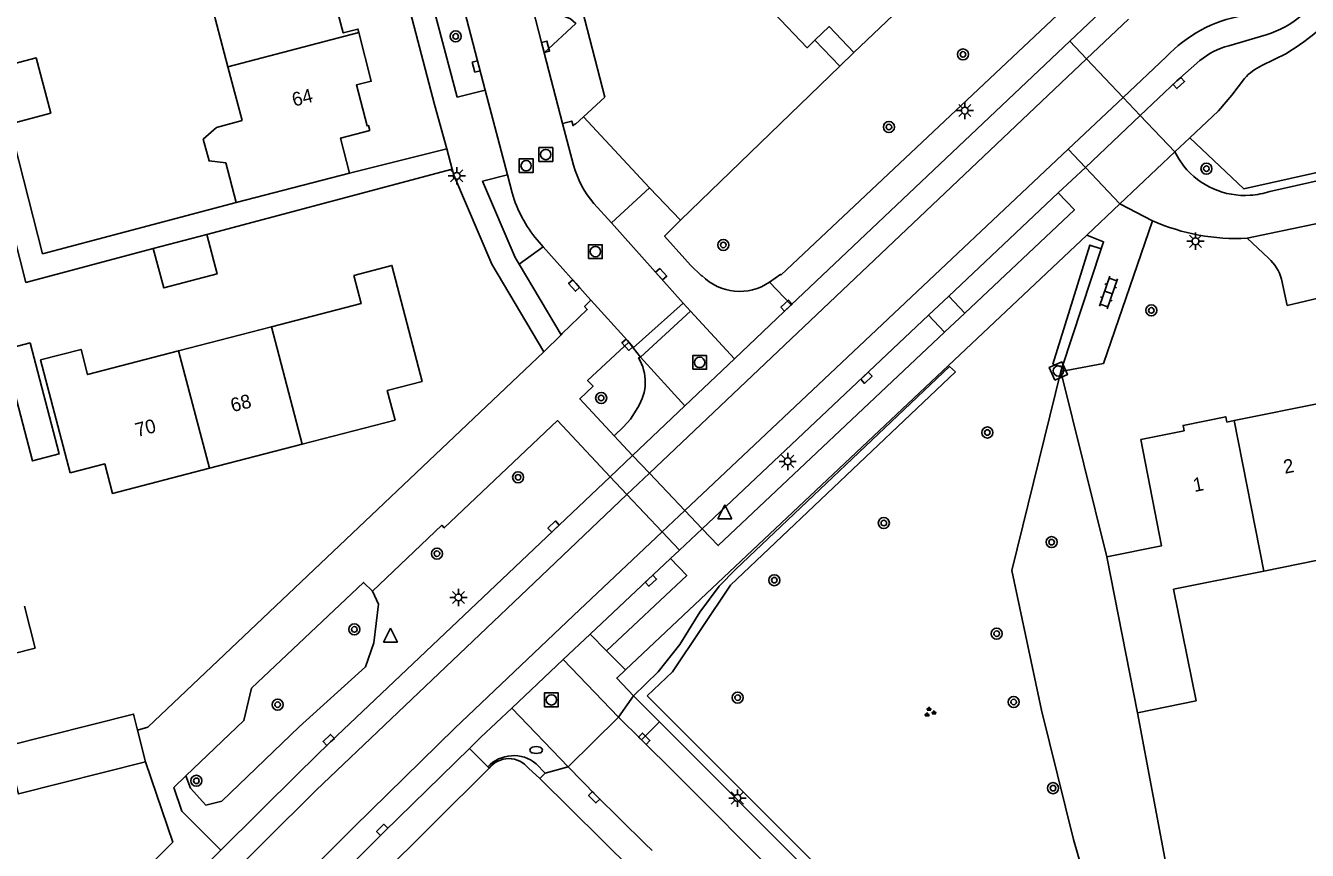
# Model space of a CAD drawing. Extents: x 136000 to 138005, y 398500 to 400500.
# Drawn here: x 137708.8 to 137801.5, y 399078.9 to 399138.6 of the extents above; entities that cross this region are included whole.
import ezdxf

# ---------------------------------------------------------------- set-up
doc = ezdxf.new("R2010")
doc.units = 0
for name, color, linetype in [('gg-afsc-erfafscheiding', 7, 'Continuous'), ('gg-anno-huisnummerreeks BGT', 7, 'Continuous'), ('gg-bbg-bijgebouw', 7, 'Continuous'), ('gg-bbg-gedigitaliseerde bebouwing', 7, 'Continuous'), ('gg-bbg-gedigitaliseerde bijgebouw', 7, 'Continuous'), ('gg-bbg-hoofdgebouw', 7, 'Continuous'), ('gg-bbg-luifel en loopbrug', 7, 'Continuous'), ('gg-bbg-tussenscheiding', 7, 'Continuous'), ('gg-knt-verharding', 7, 'Continuous'), ('gg-knt-verharding nz', 7, 'Continuous'), ('gt-grn-groengrens', 7, 'Continuous'), ('gt-grn-vlakafsluiter', 7, 'Continuous'), ('gt-grn-weggrens', 7, 'Continuous'), ('gt-symb-boom', 7, 'Continuous'), ('gt-symb-brandkraan', 7, 'Continuous'), ('gt-symb-groenvak', 7, 'Continuous'), ('gt-symb-klinker verharding', 7, 'Continuous'), ('gt-symb-kolk', 7, 'Continuous'), ('gt-symb-lichtmast', 7, 'Continuous'), ('gt-symb-rioolschacht', 7, 'Continuous'), ('gt-symb-waterafsluiter', 7, 'Continuous')]:
    doc.layers.add(name, color=color, linetype=linetype)

# ---------------------------------------------------------------- blocks, each defined once
blk = doc.blocks.new('gt0-BOOM')
at = {"layer": 'gt-symb-boom'}
for radius in [0.4, 0.2]:
    blk.add_circle((0, 0), radius, dxfattribs=at)
blk = doc.blocks.new('gt0-RS')
at = {"layer": 'gt-symb-rioolschacht'}
blk.add_lwpolyline([(-0.5, -0.5), (0.5, -0.5), (0.5, 0.5), (-0.5, 0.5)], close=True, dxfattribs=at)
blk.add_circle((0, 0), 0.375, dxfattribs=at)
blk = doc.blocks.new('gt0-KOLK')
at = {"layer": 'gt-symb-kolk'}
blk.add_lwpolyline([(0, 0), (0.375, 0), (0.375, 0.4), (-0.375, 0.4), (-0.375, 0), (0, 0)], dxfattribs=at)
blk = doc.blocks.new('gt0-KL1')
at = {"layer": 'gt-symb-klinker verharding'}
for p, q in [((-1.15, 0.3), (1.15, 0.3)), ((-1, -0.3), (-1, 0.3)), ((-0.5, 0.3), (-0.5, 0.45)), ((0, -0.3), (0, 0.3)), ((0.5, 0.3), (0.5, 0.45)), ((1, -0.3), (1, 0.3)), ((-1.15, -0.3), (1.15, -0.3)), ((-0.5, -0.45), (-0.5, -0.3)), ((0.5, -0.45), (0.5, -0.3))]:
    blk.add_line(p, q, dxfattribs=at)
blk = doc.blocks.new('gt0-LMAST')
at = {"layer": 'gt-symb-lichtmast'}
for p, q in [((-0.182, 0.173), (-0.447, 0.438)), ((-0.005, 0.246), (-0.005, 0.621)), ((0.172, 0.173), (0.437, 0.438)), ((-0.255, -0.004), (-0.63, -0.004)), ((-0.182, -0.181), (-0.447, -0.446)), ((-0.005, -0.254), (-0.005, -0.629)), ((0.437, -0.446), (0.172, -0.181)), ((0.245, -0.004), (0.62, -0.004))]:
    blk.add_line(p, q, dxfattribs=at)
blk.add_circle((-0.005, -0.004), 0.25, dxfattribs=at)
blk = doc.blocks.new('gt0-WAFSL')
at = {"layer": 'gt-symb-waterafsluiter'}
for p, q in [((-0.5, -0.333), (0, 0.667)), ((0, 0.667), (0.5, -0.333)), ((0.5, -0.333), (-0.5, -0.333))]:
    blk.add_line(p, q, dxfattribs=at)
blk = doc.blocks.new('gt0-GRVAK')
at = {"layer": 'gt-symb-groenvak'}
for p, q in [((-0.11, 0.189), (-0.228, 0.24)), ((-0.182, 0.153), (0.088, 0.153)), ((-0.091, 0.211), (-0.156, 0.322)), ((-0.047, 0.214), (-0.047, 0.393)), ((-0.004, 0.211), (0.061, 0.322)), ((0.015, 0.189), (0.133, 0.24)), ((0.262, -0.052), (0.197, 0.059)), ((0.305, -0.049), (0.305, 0.13)), ((0.349, -0.052), (0.414, 0.059)), ((-0.245, -0.228), (-0.363, -0.177)), ((-0.318, -0.264), (-0.047, -0.264)), ((-0.226, -0.206), (-0.291, -0.095)), ((-0.183, -0.203), (-0.183, -0.024)), ((-0.139, -0.206), (-0.074, -0.095)), ((-0.12, -0.228), (-0.002, -0.177)), ((0.243, -0.074), (0.125, -0.023)), ((0.17, -0.11), (0.441, -0.11)), ((0.368, -0.074), (0.486, -0.023))]:
    blk.add_line(p, q, dxfattribs=at)
blk = doc.blocks.new('gt0-BR')
at = {"layer": 'gt-symb-brandkraan'}
for centre, radius, start, end in [((-0.244, 0), 0.206, 107.56694, 252.43307), ((0.599, -2.664), 3, 106.89205, 107.56694), ((0, -0.691), 0.938, 73.10799, 106.89205), ((-0.599, -2.664), 3, 72.43309, 73.10799), ((0.244, 0), 0.206, 287.56695, 72.43309), ((0.599, 2.664), 3, 252.43307, 253.10797), ((0, 0.691), 0.938, 253.10797, 286.89206), ((-0.599, 2.664), 3, 286.89206, 287.56695)]:
    blk.add_arc(centre, radius, start, end, dxfattribs=at)

msp = doc.modelspace()

# ---------------------------------------------------------------- linework, layer by layer
at = {"layer": 'gg-afsc-erfafscheiding'}
for p, q in [((137767.666, 399135.681), (137756.151, 399124.555)), ((137739.247, 399129.697), (137732.196, 399127.955)), ((137739.614, 399128.231), (137721.858, 399123.519)), ((137739.629, 399128.235), (137739.614, 399128.231)), ((137783.656, 399113.604), (137787.002, 399100.185)), ((137793.697, 399064.972), (137789.221, 399088.898))]:
    msp.add_line(p, q, dxfattribs=at)
for points in [[(137717.992, 399122.493), (137708.767, 399120.045), (137705.224, 399133.937)], [(137723.988, 399125.835), (137709.988, 399122.12), (137707.595, 399131.503)]]:
    msp.add_lwpolyline(points, dxfattribs=at)
at = {"layer": 'gg-bbg-bijgebouw'}
msp.add_line((137717.43, 399085.35), (137716.856, 399087.65), dxfattribs=at)
msp.add_lwpolyline([(137717.43, 399085.35), (137708.24, 399083.03), (137707.37, 399086.48), (137716.57, 399088.8), (137716.856, 399087.65)], dxfattribs=at)
at = {"layer": 'gg-bbg-gedigitaliseerde bebouwing'}
for p, q in [((137721.646, 399142.312), (137723.395, 399135.635)), ((137723.395, 399135.635), (137724.414, 399131.747)), ((137723.239, 399128.692), (137723.988, 399125.835)), ((137723.988, 399125.835), (137732.2, 399127.94)), ((137726.538, 399116.821), (137719.829, 399115.079)), ((137798.359, 399099.153), (137791.826, 399097.839)), ((137793.452, 399089.76), (137791.826, 399097.839))]:
    msp.add_line(p, q, dxfattribs=at)
for points in [[(137723.239, 399128.692), (137722.033, 399128.831), (137721.614, 399130.401), (137722.566, 399131.263), (137724.414, 399131.747)], [(137732.51, 399120.55), (137733.04, 399118.509), (137726.538, 399116.821)], [(137719.829, 399115.079), (137713.241, 399113.368), (137712.767, 399115.194), (137709.842, 399114.434), (137711.97, 399106.26)], [(137798.359, 399099.153), (137804.862, 399100.463), (137807.121, 399089.093), (137809.831, 399089.632)]]:
    msp.add_lwpolyline(points, dxfattribs=at)
at = {"layer": 'gg-bbg-gedigitaliseerde bijgebouw'}
msp.add_line((137717.992, 399122.493), (137721.858, 399123.519), dxfattribs=at)
for points in [[(137707.595, 399131.503), (137710.577, 399132.283), (137709.529, 399136.289), (137706.571, 399135.515)], [(137717.992, 399122.493), (137718.75, 399119.637), (137722.616, 399120.663), (137721.858, 399123.519)], [(137709.091, 399115.665), (137707.155, 399115.161), (137709.246, 399107.128), (137711.182, 399107.632), (137709.091, 399115.665)], [(137708.672, 399096.602), (137709.437, 399093.576), (137699.918, 399091.17), (137699.151, 399094.204)]]:
    msp.add_lwpolyline(points, dxfattribs=at)
at = {"layer": 'gg-bbg-hoofdgebouw'}
for p, q in [((137768.69, 399136.67), (137776.3, 399143.93)), ((137732.196, 399127.955), (137732.2, 399127.94)), ((137802.7, 399111.343), (137796.211, 399110.038)), ((137792.591, 399109.31), (137789.444, 399108.677)), ((137796.211, 399110.038), (137795.67, 399109.929)), ((137722.061, 399106.593), (137728.77, 399108.335)), ((137787.002, 399100.185), (137789.221, 399088.898)), ((137789.221, 399088.898), (137793.452, 399089.76))]:
    msp.add_line(p, q, dxfattribs=at)
for points in [[(137732.871, 399138.114), (137732.806, 399138.371), (137731.74, 399138.101), (137730.081, 399144.384), (137731.143, 399144.66), (137731.119, 399144.757)], [(137765.871, 399137.566), (137765.3, 399137.02), (137760.518, 399142.089)], [(137733.668, 399131.039), (137733.571, 399131.394), (137733.461, 399131.368), (137732.692, 399134.331), (137733.762, 399134.604), (137732.871, 399138.114)], [(137768.69, 399136.67), (137766.9, 399138.55), (137765.871, 399137.566)], [(137733.668, 399131.039), (137731.55, 399130.49), (137732.196, 399127.955)], [(137728.77, 399108.335), (137735.49, 399110.08), (137734.93, 399112.22), (137737.45, 399112.87), (137735.26, 399121.27), (137732.51, 399120.55)], [(137792.591, 399109.31), (137792.513, 399109.697), (137795.592, 399110.317), (137795.67, 399109.929)], [(137789.444, 399108.677), (137790.953, 399100.978), (137787.002, 399100.185)], [(137711.97, 399106.26), (137714.48, 399106.91), (137715.04, 399104.77), (137722.061, 399106.593)]]:
    msp.add_lwpolyline(points, dxfattribs=at)
at = {"layer": 'gg-bbg-luifel en loopbrug'}
for p in [(137765.871, 399137.566), (137768.69, 399136.67)]:
    msp.add_line(p, (137767.666, 399135.681), dxfattribs=at)
at = {"layer": 'gg-bbg-tussenscheiding'}
for p, q in [((137723.395, 399135.635), (137732.871, 399138.114)), ((137728.77, 399108.335), (137726.538, 399116.821)), ((137719.829, 399115.079), (137722.061, 399106.593)), ((137796.211, 399110.038), (137798.359, 399099.153))]:
    msp.add_line(p, q, dxfattribs=at)
at = {"layer": 'gg-knt-verharding'}
for p, q in [((137744.153, 399144.867), (137746.289, 399136.656)), ((137742.019, 399133.952), (137740.243, 399140.779)), ((137784.306, 399137.504), (137786.958, 399140.018)), ((137785.528, 399136.214), (137788.552, 399139.08)), ((137764.163, 399118.409), (137784.306, 399137.504)), ((137795.828, 399137.162), (137798.522, 399137.953)), ((137746.289, 399136.656), (137747.616, 399131.552)), ((137753.901, 399106.234), (137785.528, 399136.214)), ((137788.173, 399133.421), (137791.295, 399136.364)), ((137798.212, 399135.737), (137799.998, 399136.616)), ((137840.36, 399135.92), (137798.799, 399126.63)), ((137743.616, 399127.815), (137742.019, 399133.952)), ((137750.661, 399133.446), (137749.13, 399132.019)), ((137784.2, 399129.676), (137788.173, 399133.421)), ((137747.616, 399131.552), (137748.405, 399128.517)), ((137785.439, 399128.367), (137789.411, 399132.113)), ((137756.462, 399103.525), (137784.2, 399129.676)), ((137791.904, 399129.481), (137792.999, 399130.506)), ((137787.94, 399125.727), (137791.904, 399129.481)), ((137792.194, 399128.988), (137791.904, 399129.481)), ((137792.569, 399128.451), (137792.194, 399128.988)), ((137743.955, 399126.512), (137743.616, 399127.815)), ((137783.472, 399126.512), (137785.439, 399128.367)), ((137753.9, 399126.895), (137751.143, 399124.343)), ((137756.151, 399124.555), (137753.9, 399126.895)), ((137775.55, 399119.041), (137783.472, 399126.512)), ((137749.874, 399125.758), (137751.143, 399124.343)), ((137785.534, 399123.452), (137787.94, 399125.727)), ((137751.143, 399124.343), (137756.348, 399118.541)), ((137786.746, 399114.178), (137790.306, 399124.505)), ((137752.169, 399092.008), (137785.534, 399123.452)), ((137797.151, 399123.234), (137798.685, 399121.787)), ((137746.213, 399122.61), (137745.761, 399123.116)), ((137746.213, 399122.61), (137749.664, 399118.754)), ((137786.589, 399122.468), (137783.758, 399113.913)), ((137742.5, 399121.36), (137746.264, 399115.006)), ((137744.464, 399121.357), (137747.499, 399116.252)), ((137762.59, 399120.069), (137763.405, 399120.63)), ((137799.639, 399120.276), (137800.034, 399118.364)), ((137806.652, 399119.944), (137800.034, 399118.364)), ((137756.348, 399118.541), (137752.73, 399115.302)), ((137756.871, 399117.959), (137756.348, 399118.541)), ((137774.089, 399117.664), (137775.55, 399119.041)), ((137775.55, 399119.041), (137776.712, 399117.808)), ((137753.24, 399114.624), (137756.871, 399117.959)), ((137757.703, 399102.213), (137774.089, 399117.664)), ((137760.044, 399114.505), (137764.163, 399118.409)), ((137775.251, 399116.431), (137774.089, 399117.664)), ((137775.251, 399116.431), (137776.712, 399117.808)), ((137752.73, 399115.302), (137753.24, 399114.624)), ((137753.24, 399114.624), (137753.098, 399114.575)), ((137756.465, 399111.113), (137760.044, 399114.505)), ((137786.746, 399114.178), (137783.656, 399113.604)), ((137783.656, 399113.604), (137783.758, 399113.913)), ((137752.681, 399107.525), (137756.465, 399111.113)), ((137751.046, 399105.975), (137752.681, 399107.525)), ((137752.268, 399104.686), (137753.901, 399106.234)), ((137754.828, 399101.985), (137756.462, 399103.525)), ((137756.071, 399100.674), (137757.703, 399102.213)), ((137749.607, 399094.581), (137755.42, 399100.059)), ((137755.42, 399100.059), (137756.071, 399100.674)), ((137747.655, 399092.74), (137749.607, 399094.581)), ((137749.607, 399094.581), (137750.799, 399093.384)), ((137743.93, 399089.227), (137747.655, 399092.74)), ((137752.74, 399090.121), (137754.622, 399088.238)), ((137748.026, 399084.975), (137751.661, 399088.582)), ((137751.661, 399088.582), (137753.324, 399086.93)), ((137754.622, 399088.238), (137782.704, 399060.142)), ((137753.324, 399086.93), (137755.78, 399084.491)), ((137745.707, 399085.202), (137746.344, 399084.531)), ((137733.603, 399076.261), (137742.289, 399084.881)), ((137742.289, 399084.881), (137742.191, 399084.98)), ((137746.344, 399084.531), (137745.962, 399084.146)), ((137755.78, 399084.491), (137793.911, 399046.35)), ((137745.962, 399084.146), (137752.66, 399077.504)), ((137720.669, 399076.75), (137722.888, 399078.949)), ((137753.574, 399079.441), (137754.085, 399078.93))]:
    msp.add_line(p, q, dxfattribs=at)
for points in [[(137714.284, 399225.351), (137716.634, 399216.3), (137719.424, 399205.571), (137725.169, 399183.601), (137729.926, 399165.405), (137732.572, 399155.265), (137736.329, 399140.687), (137738.353, 399132.91), (137739.247, 399129.697)], [(137763.405, 399120.63), (137763.423, 399120.581), (137785.438, 399141.336)], [(137742.019, 399133.952), (137739.995, 399133.449), (137738.087, 399140.667), (137738.39, 399140.748)], [(137746.289, 399136.656), (137748.561, 399138.781), (137748.191, 399139.126), (137747.786, 399139.279), (137747.863, 399139.456), (137748.866, 399140.43)], [(137789.411, 399132.113), (137792.066, 399134.617), (137793.717, 399136.092)], [(137792.999, 399130.506), (137795.072, 399132.449), (137796.04, 399133.603), (137796.954, 399134.801)], [(137749.13, 399132.019), (137748.556, 399131.485), (137748.519, 399131.519), (137748.382, 399131.383), (137748.279, 399131.713), (137747.616, 399131.552)], [(137742.5, 399121.36), (137739.74, 399127.81), (137739.629, 399128.235)], [(137743.616, 399127.815), (137741.818, 399127.359), (137744.175, 399121.842), (137744.464, 399121.357)], [(137776.712, 399117.808), (137784.642, 399125.284), (137783.472, 399126.512)], [(137757.7, 399120.535), (137757.669, 399120.505), (137756.866, 399121.289), (137756.458, 399121.737), (137754.988, 399123.394), (137756.151, 399124.555)], [(137785.534, 399123.452), (137786.761, 399122.989), (137786.589, 399122.468)], [(137747.499, 399116.252), (137747.587, 399116.335), (137749.401, 399118.076), (137749.2, 399118.309), (137749.664, 399118.754)], [(137749.664, 399118.754), (137749.684, 399118.732), (137752.312, 399115.832), (137752.395, 399115.728)], [(137757.703, 399102.213), (137758.881, 399100.997), (137775.251, 399116.431)], [(137746.264, 399115.006), (137717.598, 399087.858), (137716.856, 399087.65)], [(137752.395, 399115.728), (137749.419, 399112.932), (137749.82, 399112.537), (137748.859, 399111.614), (137751.333, 399108.95)], [(137752.395, 399115.728), (137752.605, 399115.468), (137752.73, 399115.302)], [(137751.333, 399108.95), (137752.026, 399109.578), (137752.522, 399110.139), (137753.052, 399110.99)], [(137733.858, 399097.689), (137738.867, 399102.465), (137739.049, 399102.277), (137747.245, 399110.044), (137751.046, 399105.975)], [(137722.888, 399078.949), (137728.508, 399084.532), (137730.827, 399086.782), (137751.046, 399105.975)], [(137695.714, 399049.335), (137718.451, 399072.021), (137729.784, 399083.3), (137746.052, 399098.793), (137752.268, 399104.686)], [(137698.439, 399046.652), (137720.808, 399068.939), (137732.508, 399080.616), (137739.811, 399087.775), (137748.401, 399095.926), (137754.828, 399101.985)], [(137750.799, 399093.384), (137756.598, 399098.829), (137755.42, 399100.059)], [(137720.359, 399084.329), (137724.556, 399088.333), (137725.102, 399090.68), (137733.205, 399098.331), (137733.858, 399097.689)], [(137752.74, 399090.121), (137751.527, 399091.403), (137752.169, 399092.008)], [(137740.878, 399086.322), (137741.683, 399087.109), (137743.93, 399089.227)], [(137699.706, 399045.404), (137715.224, 399060.884), (137734.696, 399080.277), (137740.878, 399086.322)], [(137696.402, 399055.981), (137704.847, 399064.425), (137705.148, 399065.317), (137719.397, 399079.521), (137717.43, 399085.35)], [(137722.888, 399078.949), (137720.056, 399081.775), (137719.489, 399083.491), (137720.359, 399084.329)], [(137753.574, 399079.441), (137750.046, 399082.921), (137748.026, 399084.975)]]:
    msp.add_lwpolyline(points, dxfattribs=at)
for centre, radius, start, end in [((137798.547, 399129.543), 9.956, 100.11926, 136.75385), ((137796.453, 399144.699), 7.056, 287.05424, 311.4983), ((137789.074, 399154.182), 20.685, 301.87647, 310.23694), ((137797.188, 399131.861), 5.473, 104.39178, 129.36627), ((137799.882, 399132.179), 3.93, 115.14382, 138.15749), ((137755.234, 399130.382), 7.079, 195.27786, 220.78733), ((137796.984, 399131.987), 5.657, 218.69649, 273.90456), ((137753.403, 399129.358), 9.867, 196.76484, 219.24344), ((137796.986, 399131.979), 5.648, 273.89246, 288.7274), ((137796.36, 399138.039), 14.826, 245.90202, 273.05988), ((137796.499, 399119.35), 3.274, 16.42858, 48.10559), ((137760.42, 399123.191), 3.802, 224.3098, 304.8029), ((137750.252, 399112.819), 3.344, 326.85215, 31.67758), ((137744.067, 399083.23), 2.565, 50.24317, 136.98254)]:
    msp.add_arc(centre, radius, start, end, dxfattribs=at)
at = {"layer": 'gg-knt-verharding nz'}
for p, q in [((137787.94, 399125.727), (137790.306, 399124.505)), ((137797.151, 399123.234), (137807.521, 399125.42))]:
    msp.add_line(p, q, dxfattribs=at)
at = {"layer": 'gt-grn-groengrens'}
for p, q in [((137840.22, 399136.503), (137796.897, 399126.82)), ((137753.9, 399126.895), (137749.13, 399132.019)), ((137796.897, 399126.82), (137792.999, 399130.506)), ((137744.464, 399121.357), (137746.213, 399122.61)), ((137783.758, 399113.913), (137783.093, 399114.132)), ((137745.144, 399084.884), (137745.962, 399084.146))]:
    msp.add_line(p, q, dxfattribs=at)
for points in [[(137783.093, 399114.132), (137785.77, 399122.739), (137786.589, 399122.468)], [(137776.05, 399113.574), (137775.599, 399113.944), (137760.141, 399099.286), (137758.949, 399098.063), (137757.547, 399096.184), (137756.101, 399093.849), (137754.523, 399091.864), (137752.74, 399090.121)], [(137753.74, 399090.111), (137755.569, 399091.869), (137759.768, 399098.137), (137776.05, 399113.574)], [(137783.656, 399113.604), (137780.123, 399099.186), (137782.277, 399089.089), (137784.575, 399079.724), (137787.664, 399069.032)], [(137720.359, 399084.329), (137720.689, 399083.431), (137721.79, 399082.222), (137722.958, 399082.502), (137728.54, 399087.879), (137733.342, 399092.224), (137733.947, 399093.949), (137734.291, 399096.761), (137733.858, 399097.689)], [(137753.74, 399090.111), (137783.199, 399060.637), (137782.704, 399060.142)]]:
    msp.add_lwpolyline(points, dxfattribs=at)
msp.add_arc((137743.718, 399083.778), 1.805, 37.78422, 142.33619, dxfattribs=at)
at = {"layer": 'gt-grn-vlakafsluiter'}
msp.add_line((137750.661, 399133.446), (137748.866, 399140.43), dxfattribs=at)
at = {"layer": 'gt-grn-weggrens'}
for p, q in [((137784.306, 399137.504), (137785.528, 399136.214)), ((137788.173, 399133.421), (137785.528, 399136.214)), ((137789.411, 399132.113), (137788.173, 399133.421)), ((137791.904, 399129.481), (137789.411, 399132.113)), ((137739.614, 399128.231), (137739.247, 399129.697)), ((137785.439, 399128.367), (137784.2, 399129.676)), ((137787.94, 399125.727), (137785.439, 399128.367)), ((137762.59, 399120.069), (137764.163, 399118.409)), ((137756.871, 399117.959), (137760.044, 399114.505)), ((137746.264, 399115.006), (137747.499, 399116.252)), ((137753.24, 399114.624), (137756.465, 399111.113)), ((137752.681, 399107.525), (137751.333, 399108.95)), ((137753.901, 399106.234), (137752.681, 399107.525)), ((137751.046, 399105.975), (137752.268, 399104.686)), ((137756.462, 399103.525), (137753.901, 399106.234)), ((137752.268, 399104.686), (137754.828, 399101.985)), ((137757.703, 399102.213), (137756.462, 399103.525)), ((137754.828, 399101.985), (137756.071, 399100.674)), ((137751.661, 399088.582), (137747.655, 399092.74)), ((137750.799, 399093.384), (137752.169, 399092.008)), ((137751.661, 399088.582), (137752.74, 399090.121)), ((137748.026, 399084.975), (137743.93, 399089.227)), ((137754.622, 399088.238), (137753.324, 399086.93)), ((137742.191, 399084.98), (137740.878, 399086.322)), ((137748.026, 399084.975), (137746.344, 399084.531))]:
    msp.add_line(p, q, dxfattribs=at)

# ---------------------------------------------------------------- block references
at = {"layer": 'gt-symb-boom'}
for p in [(137739.879, 399137.842), (137776.585, 399136.539), (137771.224, 399131.287), (137794.2, 399128.27), (137759.241, 399122.753), (137790.214, 399118.014), (137750.405, 399111.674), (137778.347, 399109.178), (137744.393, 399105.939), (137770.855, 399102.625), (137782.998, 399101.246), (137738.519, 399100.413), (137762.932, 399098.491), (137732.547, 399094.93), (137779.027, 399094.621), (137726.995, 399089.482), (137760.285, 399089.992), (137780.254, 399089.676), (137721.113, 399083.974), (137783.103, 399083.441)]:
    msp.add_blockref('gt0-BOOM', p, dxfattribs=at)
at = {"layer": 'gt-symb-brandkraan'}
msp.add_blockref('gt0-BR', (137745.697, 399086.199), dxfattribs=at)
at = {"layer": 'gt-symb-groenvak'}
msp.add_blockref('gt0-GRVAK', (137774.174, 399088.938), dxfattribs=at)
at = {"layer": 'gt-symb-klinker verharding', "rotation": 70.85862620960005}
msp.add_blockref('gt0-KL1', (137787.113, 399119.316), dxfattribs=at)
at = {"layer": 'gt-symb-kolk'}
for p, rotation in [((137746.188, 399137.041), -75.42156606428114), ((137741.559, 399135.72), 104.58624413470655), ((137792.066, 399134.617), -136.67210293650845), ((137754.595, 399120.496), -48.105762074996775), ((137748.594, 399119.951), 131.83124886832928), ((137763.953, 399118.215), 43.47620143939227), ((137752.455, 399115.664), 131.72869826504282), ((137769.457, 399113.284), -136.71219777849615), ((137747.097, 399102.227), 43.50487280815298), ((137753.862, 399098.6), -136.63788076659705), ((137730.827, 399086.782), 43.51042849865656), ((137753.382, 399086.875), -44.74890456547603), ((137750.046, 399082.921), 134.53780923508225), ((137734.696, 399080.277), 44.36087040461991)]:
    msp.add_blockref('gt0-KOLK', p, dxfattribs=dict(at, rotation=rotation))
at = {"layer": 'gt-symb-lichtmast'}
for p in [(137776.72, 399132.482), (137739.956, 399127.756), (137793.415, 399123.025), (137763.904, 399107.092), (137740.081, 399097.244), (137760.265, 399082.727)]:
    msp.add_blockref('gt0-LMAST', p, dxfattribs=at)
at = {"layer": 'gt-symb-rioolschacht'}
for p in [(137746.394, 399129.295), (137744.973, 399128.485), (137749.983, 399122.271), (137757.53, 399114.251), (137746.801, 399089.83)]:
    msp.add_blockref('gt0-RS', p, dxfattribs=at)
at = {"layer": 'gt-symb-rioolschacht', "rotation": 23.258759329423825}
msp.add_blockref('gt0-RS', (137783.487, 399113.633), dxfattribs=at)
at = {"layer": 'gt-symb-waterafsluiter'}
for p in [(137759.354, 399103.273), (137735.161, 399094.344)]:
    msp.add_blockref('gt0-WAFSL', p, dxfattribs=at)

# ---------------------------------------------------------------- texts
at = {"layer": 'gg-anno-huisnummerreeks BGT'}
for s, rotation, p in [('64', 14.3, (137728.176, 399132.756)), ('68', 14.5, (137723.731, 399110.643)), ('70', 14.5, (137716.831, 399108.851)), ('2', 11.4, (137799.878, 399106.185)), ('1', 11.4, (137793.334, 399104.869))]:
    msp.add_text(s, height=1, rotation=rotation, dxfattribs=at).set_placement(p)

doc.saveas('drawing.dxf')
